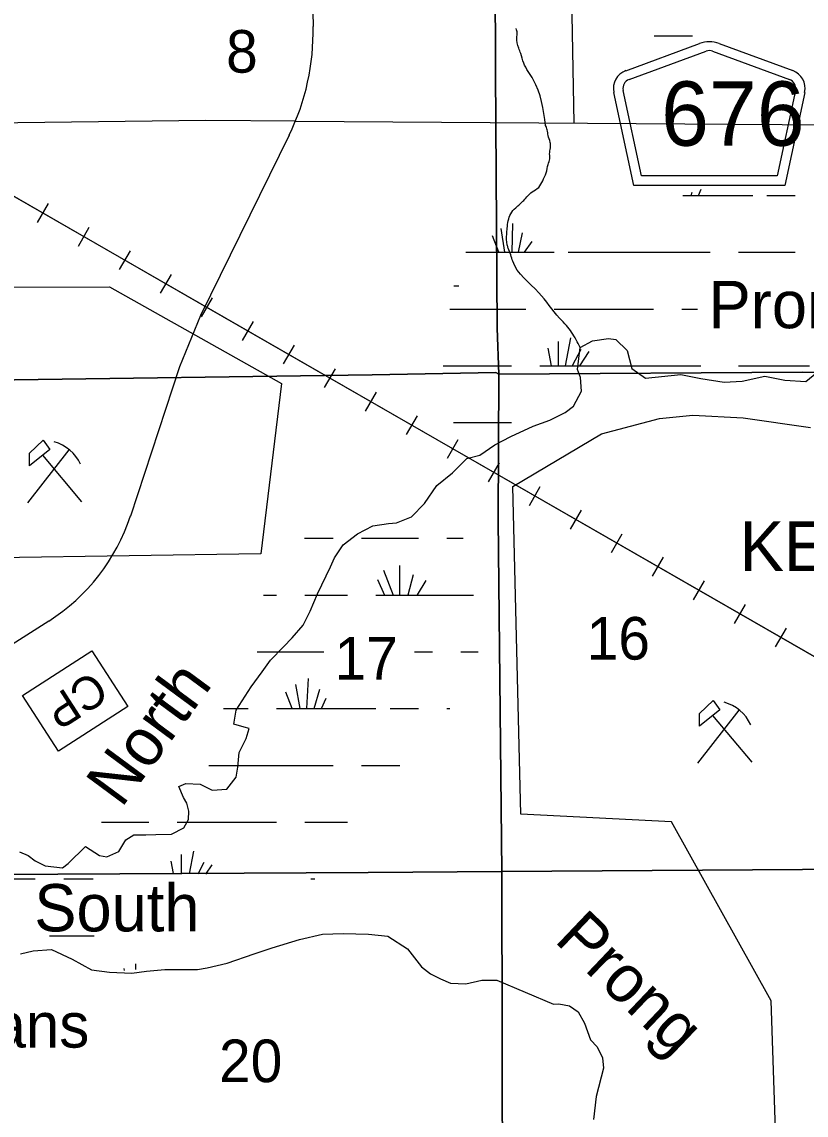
# Model space of a CAD drawing. Extents: x 380424 to 701066, y 1117407 to 1412949.
# Drawn here: x 612165 to 620456, y 1281101 to 1292654 of the extents above; entities that cross this region are included whole.
import ezdxf

# ---------------------------------------------------------------- set-up
doc = ezdxf.new("R2010")
doc.units = 0
for name, color, linetype in [('Communities and Subdivisions Names without Post Office', 7, 'Continuous'), ('Communities Names with Post Office', 7, 'Continuous'), ('County Routes Highway Center Lines', 7, 'Continuous'), ('Culture', 7, 'Continuous'), ('Lakes and Ponds Text', 7, 'Continuous'), ('Local Roads Paved', 7, 'Continuous'), ('Narrow River Creek and Branch and Slough', 7, 'Continuous'), ('Narrow River Creek and Branch and Slough Text', 7, 'Continuous'), ('Railroads', 7, 'Continuous'), ('Roadshields County Roads', 7, 'Continuous'), ('Section Lines', 7, 'Continuous'), ('Section Numbers', 7, 'Continuous'), ('Strip Mining Area', 7, 'Continuous'), ('Swamps', 7, 'Continuous')]:
    doc.layers.add(name, color=color, linetype=linetype)

msp = doc.modelspace()

# ---------------------------------------------------------------- linework, layer by layer
at = {"layer": 'County Routes Highway Center Lines'}
for p, q in [((615072, 1299823), (615243, 1292606)), ((615057, 1291606), (623268, 1291547)), ((612449, 1286322), (610260, 1284926))]:
    msp.add_line(p, q, dxfattribs=at)
msp.add_lwpolyline([(614990, 1291457), (614054, 1289551), (613832, 1289007), (613313, 1287432)], dxfattribs=at)
for centre, radius, start, end in [((612769, 1292548), 2475, 333.8384, 1.3558), ((611324, 1288088), 2094, 302.513, 341.7587)]:
    msp.add_arc(centre, radius, start, end, dxfattribs=at)
at = {"layer": 'Culture'}
for p, q in [((612227, 1287573), (612664, 1288133)), ((612383, 1288075), (612796, 1287582)), ((619311, 1284821), (619748, 1285381)), ((619468, 1285323), (619881, 1284830))]:
    msp.add_line(p, q, dxfattribs=at)
for points in [[(612389, 1288234), (612459, 1288135), (612244, 1287962), (612244, 1288098)], [(613286, 1285419), (612552, 1284946), (612172, 1285536), (612906, 1286009)], [(619474, 1285482), (619543, 1285383), (619328, 1285210), (619328, 1285346)]]:
    msp.add_lwpolyline(points, close=True, dxfattribs=at)
for centre in [(612393, 1287800), (619478, 1285048)]:
    msp.add_arc(centre, 431, 24.5415, 74.8304, dxfattribs=at)
at = {"layer": 'Local Roads Paved'}
for points in [[(617961, 1293681), (618002, 1291585)], [(615057, 1291606), (614109, 1291612), (601052, 1291448)]]:
    msp.add_lwpolyline(points, dxfattribs=at)
at = {"layer": 'Narrow River Creek and Branch and Slough'}
for points in [[(612141, 1283882), (612231, 1283845), (612305, 1283787), (612410, 1283735), (612595, 1283713), (612653, 1283761), (612838, 1283940), (612985, 1283845), (613064, 1283830), (613191, 1283888), (613265, 1284009), (613349, 1284062), (613476, 1284062), (613582, 1284067), (613745, 1284072), (613877, 1284136), (613925, 1284225), (613930, 1284315), (613909, 1284399), (613872, 1284457), (613824, 1284574), (613898, 1284605), (614051, 1284600), (614178, 1284537), (614331, 1284547), (614431, 1284674), (614447, 1284779), (614463, 1284932), (614537, 1285080), (614568, 1285186), (614516, 1285201), (614405, 1285233), (614431, 1285381), (614589, 1285629), (614705, 1285787), (614795, 1285908), (614932, 1286051), (615022, 1286146), (615138, 1286278), (615212, 1286426), (615291, 1286610), (615428, 1286895), (615471, 1286990), (615560, 1287127), (615713, 1287243), (615877, 1287328), (616040, 1287354), (616125, 1287359), (616283, 1287423), (616420, 1287565), (616552, 1287755), (616716, 1287887), (616869, 1288040), (617006, 1288077), (617164, 1288183), (617333, 1288272), (617571, 1288383), (617745, 1288446), (617908, 1288526), (617998, 1288594), (618082, 1288752), (618072, 1288895), (618040, 1288979), (618067, 1289212), (618198, 1289285), (618367, 1289307), (618446, 1289296), (618563, 1289180), (618615, 1288990), (618758, 1288890), (619132, 1288927), (619343, 1288884), (619591, 1288847), (619781, 1288858), (620019, 1288911), (620230, 1288869), (620452, 1288853), (620568, 1288948)], [(612152, 1282806), (612284, 1282838), (612479, 1282853), (612695, 1282748), (612901, 1282637), (613091, 1282611), (613328, 1282600), (613481, 1282621), (613677, 1282642), (613819, 1282642), (614020, 1282642), (614125, 1282658), (614336, 1282706), (614621, 1282806), (614811, 1282869), (615101, 1282959), (615344, 1283012), (615560, 1283022), (615829, 1283012), (616035, 1282991), (616241, 1282859), (616389, 1282669), (616484, 1282595), (616589, 1282542), (616695, 1282495), (616858, 1282489), (617027, 1282526), (617185, 1282526), (617787, 1282273), (617840, 1282278), (617956, 1282257), (618045, 1282194), (618114, 1282072), (618177, 1281898), (618246, 1281824), (618304, 1281708), (618315, 1281598), (618235, 1281297), (618209, 1281054)]]:
    msp.add_lwpolyline(points, dxfattribs=at)
for points in [[(617702, 1291560), (617571, 1292045), (617470, 1292219), (617439, 1292319), (617418, 1292377), (617396, 1292488), (617402, 1292536), (617391, 1292583)], [(618067, 1289212), (617977, 1289375), (617924, 1289444), (617850, 1289523), (617629, 1289792), (617354, 1290124), (617333, 1290193), (617307, 1290262), (617296, 1290298), (617291, 1290409), (617296, 1290473), (617307, 1290552), (617333, 1290626), (617386, 1290689), (617470, 1290768), (617560, 1290858), (617629, 1290905), (617671, 1290974), (617708, 1291058), (617729, 1291148), (617745, 1291206), (617745, 1291275), (617755, 1291338), (617750, 1291380), (617729, 1291454), (617718, 1291512), (617702, 1291560)]]:
    msp.add_spline(points, degree=3, dxfattribs=at)
at = {"layer": 'Railroads'}
for p, q in [((612330, 1290534), (612445, 1290734)), ((612764, 1290285), (612878, 1290485)), ((613197, 1290036), (613312, 1290235)), ((613631, 1289787), (613745, 1289986)), ((614064, 1289538), (614179, 1289737)), ((614497, 1289288), (614612, 1289488)), ((614931, 1289039), (615046, 1289239)), ((615364, 1288790), (615479, 1288989)), ((615798, 1288541), (615913, 1288740)), ((616231, 1288292), (616346, 1288491)), ((616665, 1288042), (616779, 1288242)), ((617098, 1287793), (617213, 1287993)), ((617532, 1287544), (617646, 1287743)), ((617965, 1287295), (618080, 1287494)), ((618399, 1287046), (618513, 1287245)), ((618832, 1286796), (618947, 1286996)), ((619266, 1286547), (619380, 1286747)), ((619699, 1286298), (619814, 1286497)), ((620133, 1286049), (620247, 1286248))]:
    msp.add_line(p, q, dxfattribs=at)
for points in [[(599947, 1297786), (621296, 1285513)], [(614121, 1289637), (608920, 1292628)], [(619323, 1286647), (614121, 1289637)], [(624556, 1283719), (624440, 1283756), (624245, 1283845), (621296, 1285513), (619323, 1286647)]]:
    msp.add_lwpolyline(points, dxfattribs=at)
at = {"layer": 'Roadshields County Roads'}
for p, q in [((618550, 1292138), (619329, 1292425)), ((619536, 1292425), (620314, 1292139)), ((618584, 1292044), (619398, 1292343)), ((619467, 1292343), (620280, 1292045)), ((618634, 1290926), (618423, 1291909)), ((618715, 1291026), (618521, 1291930)), ((620343, 1291930), (620149, 1291026)), ((620441, 1291909), (620230, 1290926)), ((620149, 1291026), (618715, 1291026)), ((620230, 1290926), (618634, 1290926))]:
    msp.add_line(p, q, dxfattribs=at)
for centre, radius, start, end in [((619433, 1292143), 300, 69.8272, 110.1733), ((619433, 1292250), 100, 69.8273, 110.1733), ((618619, 1291951), 200, 110.1733, 192.1002), ((620245, 1291951), 200, 347.9004, 69.8273), ((618619, 1291951), 100, 110.1733, 192.1002), ((620245, 1291951), 100, 347.9004, 69.8273)]:
    msp.add_arc(centre, radius, start, end, dxfattribs=at)
at = {"layer": 'Section Lines'}
for points in [[(617164, 1294227), (617164, 1294203), (617171, 1292125), (617191, 1289417), (617208, 1288932), (617176, 1288949), (615867, 1288923), (611829, 1288868), (611762, 1294149), (615870, 1294244), (617149, 1294227)], [(622464, 1294244), (622464, 1294220), (622480, 1292110), (622490, 1289942), (622497, 1288964), (622497, 1288947), (622482, 1288947), (620417, 1288951), (617208, 1288932), (617191, 1289417), (617171, 1292125), (617164, 1294203), (617164, 1294227), (619524, 1294238)], [(617208, 1288932), (617199, 1287393), (617239, 1283675), (615827, 1283666), (611885, 1283643), (611855, 1287410), (611829, 1288868), (615867, 1288923), (617176, 1288949)], [(622497, 1288947), (622505, 1287403), (622539, 1283711), (617239, 1283675), (617199, 1287393), (617208, 1288932), (620417, 1288951), (622482, 1288947)], [(622539, 1283711), (622537, 1278399), (617251, 1278395), (617239, 1283675)], [(617239, 1283675), (617251, 1278395), (615841, 1278381), (611867, 1278385), (611885, 1283643), (615827, 1283666)]]:
    msp.add_lwpolyline(points, close=True, dxfattribs=at)
at = {"layer": 'Strip Mining Area'}
for p, q in [((608184, 1289839), (613091, 1289855)), ((613091, 1289855), (614911, 1288832)), ((614911, 1288832), (614690, 1287032)), ((618293, 1288299), (618906, 1288462)), ((618906, 1288462), (619259, 1288499)), ((619259, 1288499), (619792, 1288468)), ((619792, 1288468), (620504, 1288367)), ((617354, 1287745), (618293, 1288299)), ((617439, 1284283), (617354, 1287745)), ((614690, 1287032), (611624, 1286985)), ((619032, 1284199), (617439, 1284283)), ((620087, 1282310), (619032, 1284199)), ((620151, 1280368), (620087, 1282310))]:
    msp.add_line(p, q, dxfattribs=at)
at = {"layer": 'Swamps'}
for p, q in [((620042, 1290819), (620342, 1290819)), ((617348, 1290219), (617354, 1290523)), ((617270, 1290219), (617231, 1290472)), ((617415, 1290219), (617458, 1290425)), ((617208, 1290220), (617142, 1290393)), ((617477, 1290219), (617561, 1290332)), ((617042, 1290219), (617792, 1290219)), ((617942, 1290219), (619442, 1290219)), ((619742, 1290219), (620342, 1290219)), ((617042, 1289619), (617492, 1289619)), ((617792, 1289619), (618842, 1289619)), ((619142, 1289619), (619308, 1289619)), ((617833, 1289278), (617833, 1289019)), ((617966, 1289314), (617907, 1289019)), ((617724, 1289205), (617761, 1289019)), ((618075, 1289193), (617981, 1289018)), ((618159, 1289169), (618060, 1289020)), ((617042, 1289019), (617342, 1289019)), ((617642, 1289019), (619342, 1289019)), ((619742, 1289019), (620492, 1289019)), ((617042, 1288419), (617342, 1288419)), ((615757, 1287197), (616357, 1287197)), ((615987, 1286860), (616090, 1286597)), ((616156, 1286908), (616156, 1286597)), ((615926, 1286763), (615997, 1286597)), ((616301, 1286812), (616247, 1286597)), ((616434, 1286751), (616344, 1286598)), ((615157, 1286597), (615607, 1286597)), ((616316, 1285997), (616507, 1285997)), ((615179, 1285397), (615196, 1285714)), ((615023, 1285398), (614957, 1285570)), ((615108, 1285398), (615061, 1285652)), ((615255, 1285398), (615314, 1285601)), ((615332, 1285398), (615381, 1285506)), ((614296, 1285397), (614557, 1285397)), ((614857, 1285397), (615907, 1285397)), ((616057, 1285397), (616357, 1285397)), ((614141, 1284797), (615457, 1284797)), ((613008, 1284197), (613057, 1284197)), ((613057, 1284197), (613507, 1284197)), ((613807, 1284197), (614857, 1284197)), ((615157, 1284197), (615607, 1284197)), ((613848, 1283856), (613848, 1283654)), ((613981, 1283892), (613933, 1283651)), ((613739, 1283784), (613765, 1283656)), ((614090, 1283771), (614024, 1283649)), ((614174, 1283747), (614107, 1283646)), ((611557, 1283597), (612307, 1283597)), ((612607, 1283597), (612918, 1283597)), ((615220, 1283597), (615263, 1283597)), ((612457, 1282997), (612928, 1282997))]:
    msp.add_line(p, q, dxfattribs=at)
for points in [[(618848, 1292506), (619254, 1292506)], [(619317, 1290819), (619346, 1290885)], [(619153, 1290819), (619892, 1290819)], [(619163, 1290819), (619164, 1290824)], [(619240, 1290819), (619250, 1290854)], [(616859, 1290219), (617042, 1290219)], [(616731, 1289866), (616786, 1289866)], [(616689, 1289619), (617042, 1289619)], [(616620, 1289019), (617042, 1289019)], [(616727, 1288419), (617042, 1288419)], [(615154, 1287197), (615457, 1287197)], [(616657, 1287197), (616832, 1287197)], [(614720, 1286597), (614857, 1286597)], [(615907, 1286597), (616941, 1286597)], [(614652, 1285997), (615357, 1285997)], [(616807, 1285997), (616989, 1285997)], [(616657, 1285397), (616688, 1285397)], [(615757, 1284797), (616159, 1284797)], [(613368, 1282640), (613369, 1282701)], [(613249, 1282630), (613246, 1282651)]]:
    msp.add_lwpolyline(points, dxfattribs=at)

# ---------------------------------------------------------------- texts
at = {"layer": 'Communities and Subdivisions Names without Post Office'}
msp.add_text('Aldermans', height=475, rotation=0.0004, dxfattribs=at).set_placement((609842, 1281815))
at = {"layer": 'Communities Names with Post Office'}
msp.add_text('KEYSVILLE', height=525, rotation=0.0004, dxfattribs=at).set_placement((619754, 1286851))
at = {"layer": 'Culture'}
msp.add_text('CP', height=350, rotation=212.7845, dxfattribs=at).set_placement((612919, 1285806))
at = {"layer": 'Lakes and Ponds Text'}
msp.add_text('Prong', height=500, rotation=0.0004, dxfattribs=at).set_placement((619425, 1289417))
at = {"layer": 'Narrow River Creek and Branch and Slough Text'}
for s, rotation, p in [('North', 53.5536, (613217, 1284337)), ('South', 0.0004, (612296, 1283043)), ('Prong', 316.3971, (617783, 1282941))]:
    msp.add_text(s, height=500, rotation=rotation, dxfattribs=at).set_placement(p)
at = {"layer": 'Roadshields County Roads'}
msp.add_text('676', height=680, rotation=0.0003, dxfattribs=at).set_placement((618923, 1291345))
at = {"layer": 'Section Numbers'}
for s, p in [('8', (614324, 1292117)), ('16', (618136, 1285915)), ('17', (615471, 1285704)), ('20', (614249, 1281450))]:
    msp.add_text(s, height=450, dxfattribs=at).set_placement(p)

doc.saveas('drawing.dxf')
